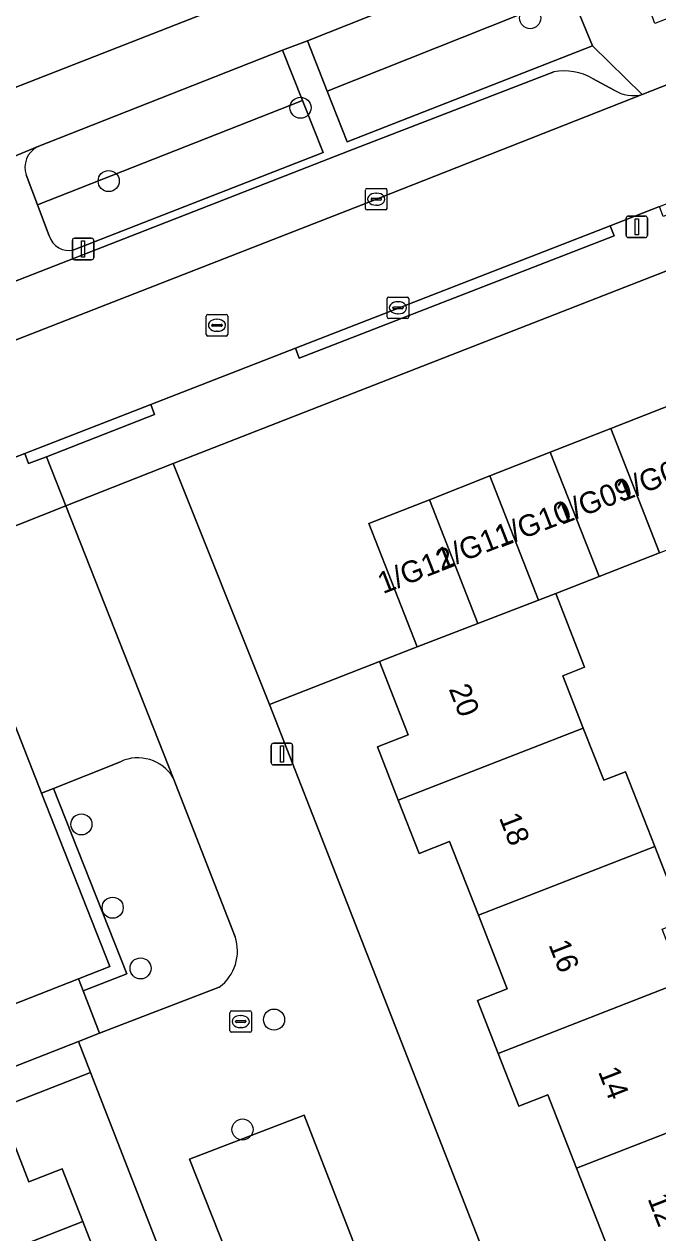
# Model space of a CAD drawing. Extents: x 159680 to 160786, y 387323 to 388340.
# Drawn here: x 160089.5 to 160118.9, y 387851.7 to 387907.8 of the extents above; entities that cross this region are included whole.
import ezdxf

# ---------------------------------------------------------------- set-up
doc = ezdxf.new("R2010")
doc.units = 0
for name, color, linetype in [('IMGEO_Boom', 7, 'Continuous'), ('IMGEO_Erf', 7, 'Continuous'), ('IMGEO_Grasland_overig', 7, 'Continuous'), ('IMGEO_Groenvoorziening', 7, 'Continuous'), ('IMGEO_Haag', 7, 'Continuous'), ('IMGEO_Kolk', 7, 'Continuous'), ('IMGEO_Lichtmast', 7, 'Continuous'), ('IMGEO_Pand', 7, 'Continuous'), ('IMGEO_Pand_nummerreeks', 7, 'Continuous'), ('IMGEO_Parkeervlak_open', 7, 'Continuous'), ('IMGEO_Rijbaan_lokaal_open', 7, 'Continuous'), ('IMGEO_Rioolput', 7, 'Continuous'), ('IMGEO_Voetpad_open', 7, 'Continuous')]:
    doc.layers.add(name, color=color, linetype=linetype)

msp = doc.modelspace()

# ---------------------------------------------------------------- linework, layer by layer
at = {"layer": 'IMGEO_Boom'}
for centre in [(160112.964, 387908.102), (160102.303, 387903.944), (160093.398, 387900.543), (160092.133, 387870.695), (160093.583, 387866.828), (160094.877, 387864.014), (160101.075, 387861.638), (160099.61, 387856.54)]:
    msp.add_circle(centre, 0.489, dxfattribs=at)
at = {"layer": 'IMGEO_Erf'}
msp.add_lwpolyline([(160114.506, 387914.836), (160113.014, 387918.655), (160107.176, 387916.369), (160101.289, 387914.065), (160095.458, 387911.782), (160089.446, 387909.428), (160083.711, 387907.182), (160077.958, 387904.93), (160072.016, 387902.604), (160065.996, 387900.247), (160059.969, 387897.887), (160061.446, 387894.107)], close=True, dxfattribs=at)
for points in [[(160063.739, 387849.344), (160062.722, 387852.054), (160068.423, 387854.192), (160072.479, 387855.713), (160073.356, 387853.373), (160077.546, 387855.006), (160076.648, 387857.311), (160080.474, 387858.801), (160084.279, 387860.283), (160085.174, 387857.985), (160088.474, 387859.271), (160087.498, 387861.772), (160091.99, 387863.525), (160093.454, 387864.097), (160090.286, 387872.143), (160085.896, 387883.295), (160035.948, 387863.765)], [(160118.971, 387883.288), (160116.162, 387882.19), (160114.153, 387881.405), (160115.49, 387877.992), (160114.476, 387877.595), (160115.428, 387875.165), (160116.378, 387872.74), (160117.391, 387873.137), (160118.747, 387869.674), (160120.097, 387866.228)], [(160119.689, 387843.082), (160118.355, 387846.488), (160117.007, 387845.96), (160116.058, 387848.382), (160115.109, 387850.806), (160116.453, 387851.332), (160115.119, 387854.739), (160113.783, 387858.149), (160112.435, 387857.621), (160111.476, 387860.07), (160110.517, 387862.518), (160111.897, 387863.058), (160110.558, 387866.478), (160109.22, 387869.894), (160107.807, 387869.341), (160106.839, 387871.813), (160105.871, 387874.286), (160107.305, 387874.848), (160105.975, 387878.245), (160100.857, 387876.26), (160123.897, 387817.343)], [(160092.553, 387859.189), (160088.342, 387857.548), (160089.686, 387854.104), (160091.242, 387854.711), (160092.194, 387852.273), (160093.145, 387849.835)], [(160114.863, 387801.922), (160092.553, 387859.189)]]:
    msp.add_lwpolyline(points, dxfattribs=at)
at = {"layer": 'IMGEO_Grasland_overig'}
for points in [[(160093.94, 387873.601), (160090.843, 387872.365), (160094.233, 387863.757), (160092.208, 387862.966), (160092.975, 387861.001), (160098.53, 387863.147)], [(160099.269, 387865.479), (160096.392, 387872.85)]]:
    msp.add_lwpolyline(points, dxfattribs=at)
for centre, radius, start, end in [((160094.753, 387871.879), 1.905, 30.6627, 115.2796), ((160097.298, 387864.821), 2.078, 306.3663, 18.4673)]:
    msp.add_arc(centre, radius, start, end, dxfattribs=at)
at = {"layer": 'IMGEO_Groenvoorziening'}
for points in [[(160113.119, 387911.22), (160102.621, 387907.043), (160103.537, 387904.717), (160114.869, 387909.226), (160114.271, 387910.688), (160114.072, 387911.049)], [(160089.569, 387900.826), (160090.092, 387899.443), (160102.39, 387904.285), (160101.469, 387906.609), (160090.08, 387902.125)], [(160091.784, 387897.356), (160103.347, 387901.87), (160102.39, 387904.285), (160090.092, 387899.443), (160090.634, 387898.007)]]:
    msp.add_lwpolyline(points, dxfattribs=at)
for points in [[(160114.869, 387909.226), (160103.537, 387904.717), (160104.463, 387902.364), (160115.857, 387906.811)], [(160090.843, 387872.365), (160090.286, 387872.143), (160093.454, 387864.097), (160091.99, 387863.525), (160092.208, 387862.966), (160094.233, 387863.757)]]:
    msp.add_lwpolyline(points, close=True, dxfattribs=at)
for centre, radius, start, end in [((160090.581, 387901.178), 1.072, 117.8944, 199.1583), ((160091.544, 387898.273), 0.948, 196.2968, 284.6759)]:
    msp.add_arc(centre, radius, start, end, dxfattribs=at)
at = {"layer": 'IMGEO_Haag'}
msp.add_lwpolyline([(160090.843, 387872.365), (160090.286, 387872.143), (160093.454, 387864.097), (160091.99, 387863.525), (160092.208, 387862.966), (160094.233, 387863.757)], close=True, dxfattribs=at)
at = {"layer": 'IMGEO_Kolk'}
for p, q in [((160105.391, 387900.202), (160106.243, 387900.202)), ((160105.316, 387899.276), (160105.316, 387900.128)), ((160105.575, 387899.696), (160105.575, 387899.708)), ((160106.013, 387899.659), (160105.615, 387899.659)), ((160105.618, 387899.745), (160106.016, 387899.745)), ((160105.804, 387899.982), (160105.829, 387899.982)), ((160106.059, 387899.708), (160106.059, 387899.696)), ((160106.317, 387900.128), (160106.317, 387899.276)), ((160106.243, 387899.202), (160105.391, 387899.202)), ((160105.827, 387899.422), (160105.802, 387899.422)), ((160106.325, 387894.237), (160106.325, 387895.089)), ((160106.4, 387895.163), (160107.252, 387895.163)), ((160107.326, 387895.089), (160107.326, 387894.237)), ((160106.584, 387894.657), (160106.584, 387894.669)), ((160107.022, 387894.62), (160106.624, 387894.62)), ((160106.627, 387894.706), (160107.025, 387894.706)), ((160106.813, 387894.943), (160106.838, 387894.943)), ((160107.068, 387894.669), (160107.068, 387894.657)), ((160107.252, 387894.163), (160106.4, 387894.163)), ((160106.836, 387894.383), (160106.811, 387894.383)), ((160099.104, 387862.048), (160099.956, 387862.048)), ((160099.029, 387861.122), (160099.029, 387861.974)), ((160099.288, 387861.542), (160099.288, 387861.554)), ((160099.726, 387861.505), (160099.328, 387861.505)), ((160099.331, 387861.591), (160099.729, 387861.591)), ((160099.517, 387861.828), (160099.542, 387861.828)), ((160099.772, 387861.554), (160099.772, 387861.542)), ((160100.03, 387861.974), (160100.03, 387861.122)), ((160099.956, 387861.048), (160099.104, 387861.048)), ((160099.54, 387861.268), (160099.515, 387861.268))]:
    msp.add_line(p, q, dxfattribs=at)
for points in [[(160105.391, 387900.202), (160106.243, 387900.202)], [(160105.316, 387899.276), (160105.316, 387900.128)], [(160106.317, 387900.128), (160106.317, 387899.276)], [(160106.243, 387899.202), (160105.391, 387899.202)], [(160106.325, 387894.237), (160106.325, 387895.089)], [(160106.4, 387895.163), (160107.252, 387895.163)], [(160107.326, 387895.089), (160107.326, 387894.237)], [(160107.252, 387894.163), (160106.4, 387894.163)], [(160099.104, 387862.048), (160099.956, 387862.048)], [(160099.029, 387861.122), (160099.029, 387861.974)], [(160100.03, 387861.974), (160100.03, 387861.122)], [(160099.956, 387861.048), (160099.104, 387861.048)]]:
    msp.add_lwpolyline(points, dxfattribs=at)
for centre, radius, start, end in [((160105.393, 387900.126), 0.0765, 91.552, 178.448), ((160105.393, 387900.126), 0.0765, 91.552, 178.448), ((160106.241, 387900.126), 0.0765, 1.552, 88.448), ((160106.241, 387900.126), 0.0765, 1.552, 88.448), ((160105.615, 387899.705), 0.0403, 85.8775, 175.7526), ((160105.612, 387899.695), 0.0366, 178.938, 274.7102), ((160106.016, 387899.702), 0.043, 264.8664, 352.4533), ((160106.02, 387899.707), 0.0386, 1.7309, 96.639), ((160105.393, 387899.278), 0.0765, 181.552, 268.448), ((160105.393, 387899.278), 0.0765, 181.552, 268.448), ((160106.241, 387899.278), 0.0765, 271.552, 358.448), ((160106.241, 387899.278), 0.0765, 271.552, 358.448), ((160106.402, 387895.087), 0.0765, 91.552, 178.448), ((160106.402, 387895.087), 0.0765, 91.552, 178.448), ((160107.25, 387895.087), 0.0765, 1.552, 88.448), ((160107.25, 387895.087), 0.0765, 1.552, 88.448), ((160106.624, 387894.666), 0.0403, 85.8775, 175.7526), ((160106.621, 387894.656), 0.0366, 178.938, 274.7102), ((160107.025, 387894.663), 0.043, 264.8664, 352.4533), ((160107.029, 387894.668), 0.0386, 1.7309, 96.639), ((160106.402, 387894.239), 0.0765, 181.552, 268.448), ((160106.402, 387894.239), 0.0765, 181.552, 268.448), ((160107.25, 387894.239), 0.0765, 271.552, 358.448), ((160107.25, 387894.239), 0.0765, 271.552, 358.448), ((160099.106, 387861.972), 0.0765, 91.552, 178.448), ((160099.106, 387861.972), 0.0765, 91.552, 178.448), ((160099.954, 387861.972), 0.0765, 1.552, 88.448), ((160099.954, 387861.972), 0.0765, 1.552, 88.448), ((160099.328, 387861.551), 0.0403, 85.8775, 175.7526), ((160099.325, 387861.541), 0.0366, 178.938, 274.7102), ((160099.729, 387861.548), 0.043, 264.8664, 352.4533), ((160099.733, 387861.553), 0.0386, 1.7309, 96.639), ((160099.106, 387861.124), 0.0765, 181.552, 268.448), ((160099.106, 387861.124), 0.0765, 181.552, 268.448), ((160099.954, 387861.124), 0.0765, 271.552, 358.448), ((160099.954, 387861.124), 0.0765, 271.552, 358.448)]:
    msp.add_arc(centre, radius, start, end, dxfattribs=at)
for centre, major_axis, ratio, start_param, end_param in [((160105.803, 387899.702), (-0.387, 0.002), 0.722429, 4.712389, 7.853982), ((160105.828, 387899.702), (-0.39, 0.002), 0.717154, 1.570796, 4.712389), ((160106.812, 387894.663), (-0.387, 0.002), 0.722429, 4.712389, 7.853982), ((160106.837, 387894.663), (-0.39, 0.002), 0.717154, 1.570796, 4.712389), ((160099.516, 387861.548), (-0.387, 0.002), 0.722429, 4.712389, 7.853982), ((160099.541, 387861.548), (-0.39, 0.002), 0.717154, 1.570796, 4.712389)]:
    msp.add_ellipse(centre, major_axis=major_axis, ratio=ratio, start_param=start_param, end_param=end_param, dxfattribs=at)
at = {"layer": 'IMGEO_Lichtmast'}
for p, q in [((160117.417, 387898.019), (160117.417, 387898.819)), ((160117.417, 387898.819), (160117.417, 387898.019)), ((160117.517, 387898.919), (160118.307, 387898.919)), ((160118.307, 387898.919), (160117.517, 387898.919)), ((160118.407, 387898.819), (160118.407, 387898.019)), ((160118.407, 387898.019), (160118.407, 387898.819)), ((160118.307, 387897.919), (160117.517, 387897.919)), ((160117.517, 387897.919), (160118.307, 387897.919)), ((160091.711, 387896.988), (160091.711, 387897.788)), ((160091.711, 387897.788), (160091.711, 387896.988)), ((160091.811, 387897.888), (160092.601, 387897.888)), ((160092.601, 387897.888), (160091.811, 387897.888)), ((160092.701, 387897.788), (160092.701, 387896.988)), ((160092.701, 387896.988), (160092.701, 387897.788)), ((160092.601, 387896.888), (160091.811, 387896.888)), ((160091.811, 387896.888), (160092.601, 387896.888)), ((160100.946, 387873.558), (160100.946, 387874.358)), ((160100.946, 387874.358), (160100.946, 387873.558)), ((160101.046, 387874.458), (160101.836, 387874.458)), ((160101.836, 387874.458), (160101.046, 387874.458)), ((160101.936, 387874.358), (160101.936, 387873.558)), ((160101.936, 387873.558), (160101.936, 387874.358)), ((160101.836, 387873.458), (160101.046, 387873.458)), ((160101.046, 387873.458), (160101.836, 387873.458))]:
    msp.add_line(p, q, dxfattribs=at)
for points in [[(160117.837, 387898.794), (160117.987, 387898.794), (160117.987, 387898.044), (160117.837, 387898.044), (160117.837, 387898.794)], [(160092.131, 387897.763), (160092.281, 387897.763), (160092.281, 387897.013), (160092.131, 387897.013), (160092.131, 387897.763)], [(160101.366, 387874.333), (160101.516, 387874.333), (160101.516, 387873.583), (160101.366, 387873.583), (160101.366, 387874.333)]]:
    msp.add_lwpolyline(points, dxfattribs=at)
for centre, start, end in [((160117.517, 387898.819), 90, 180), ((160117.517, 387898.819), 90, 180), ((160118.307, 387898.819), 0, 90), ((160118.307, 387898.819), 360, 90), ((160117.517, 387898.019), 180, 270), ((160117.517, 387898.019), 180, 270), ((160118.307, 387898.019), 270, 0), ((160118.307, 387898.019), 270, 0), ((160091.811, 387897.788), 90, 180), ((160091.811, 387897.788), 90, 180), ((160092.601, 387897.788), 0, 90), ((160092.601, 387897.788), 360, 90), ((160091.811, 387896.988), 180, 270), ((160091.811, 387896.988), 180, 270), ((160092.601, 387896.988), 270, 0), ((160092.601, 387896.988), 270, 0), ((160101.046, 387874.358), 90, 180), ((160101.046, 387874.358), 90, 180), ((160101.836, 387874.358), 0, 90), ((160101.836, 387874.358), 360, 90), ((160101.046, 387873.558), 180, 270), ((160101.046, 387873.558), 180, 270), ((160101.836, 387873.558), 270, 0), ((160101.836, 387873.558), 270, 0)]:
    msp.add_arc(centre, 0.1, start, end, dxfattribs=at)
at = {"layer": 'IMGEO_Pand'}
for points in [[(160121.779, 387884.387), (160119.513, 387890.164), (160116.706, 387889.062), (160118.971, 387883.288)], [(160118.971, 387883.288), (160116.706, 387889.062), (160113.898, 387887.961), (160116.162, 387882.19)], [(160116.162, 387882.19), (160113.898, 387887.961), (160111.09, 387886.86), (160113.351, 387881.096), (160114.153, 387881.405)], [(160108.283, 387885.758), (160110.536, 387880.013), (160113.351, 387881.096), (160111.09, 387886.86)], [(160107.721, 387878.929), (160110.536, 387880.013), (160108.283, 387885.758), (160105.475, 387884.657)], [(160114.153, 387881.405), (160113.351, 387881.096), (160110.536, 387880.013), (160107.721, 387878.929), (160105.975, 387878.245), (160107.305, 387874.848), (160105.871, 387874.286), (160106.839, 387871.813), (160115.428, 387875.165), (160114.476, 387877.595), (160115.49, 387877.992)], [(160115.428, 387875.165), (160106.839, 387871.813), (160107.807, 387869.341), (160109.22, 387869.894), (160110.558, 387866.478), (160118.747, 387869.674), (160117.391, 387873.137), (160116.378, 387872.74)], [(160118.747, 387869.674), (160110.558, 387866.478), (160111.897, 387863.058), (160110.517, 387862.518), (160111.476, 387860.07), (160120.032, 387863.41), (160119.084, 387865.831), (160120.097, 387866.228)], [(160121.046, 387863.806), (160120.032, 387863.41), (160111.476, 387860.07), (160112.435, 387857.621), (160113.783, 387858.149), (160115.119, 387854.739), (160123.34, 387857.949)], [(160092.208, 387862.966), (160091.99, 387863.525), (160087.498, 387861.772), (160088.474, 387859.271), (160088.483, 387859.248), (160091.996, 387860.619), (160092.975, 387861.001)], [(160092.194, 387852.273), (160091.242, 387854.711), (160089.686, 387854.104), (160088.342, 387857.548), (160083.685, 387855.731), (160080.218, 387854.378), (160082.517, 387848.488)], [(160123.34, 387857.949), (160115.119, 387854.739), (160116.453, 387851.332), (160115.109, 387850.806), (160116.058, 387848.382), (160124.61, 387851.721), (160123.66, 387854.147), (160124.674, 387854.543)], [(160091.638, 387849.247), (160093.145, 387849.835), (160092.194, 387852.273), (160082.517, 387848.488), (160083.471, 387846.043), (160083.843, 387845.091), (160084.855, 387845.486), (160085.804, 387843.054), (160092.963, 387845.852)]]:
    msp.add_lwpolyline(points, close=True, dxfattribs=at)
at = {"layer": 'IMGEO_Parkeervlak_open'}
for points in [[(160114.064, 387905.61), (160104.557, 387901.943), (160056.569, 387883.223), (160005.588, 387863.282)], [(160116.866, 387904.755), (160115.86, 387905.295)], [(160105.478, 387899.569), (160118.168, 387904.562)], [(160003.091, 387859.574), (160004.237, 387860.02), (160057.495, 387880.852), (160105.478, 387899.569)], [(160091.41, 387885.467), (160085.896, 387883.295), (160090.286, 387872.143), (160090.843, 387872.365), (160093.94, 387873.601)], [(160096.392, 387872.85), (160091.41, 387885.467)]]:
    msp.add_lwpolyline(points, dxfattribs=at)
for points in [[(160140.579, 387898.426), (160141.997, 387898.986), (160139.873, 387904.403), (160096.393, 387887.443), (160100.857, 387876.26), (160105.975, 387878.245), (160107.721, 387878.929), (160105.475, 387884.657), (160108.283, 387885.758), (160111.09, 387886.86), (160113.898, 387887.961), (160116.706, 387889.062), (160119.513, 387890.164), (160122.321, 387891.265), (160123.816, 387891.851), (160126.61, 387892.947), (160129.404, 387894.043), (160132.198, 387895.139), (160134.991, 387896.234), (160137.785, 387897.33)], [(160097.152, 387855.157), (160110.962, 387820.33), (160116.035, 387822.277), (160102.468, 387857.198)]]:
    msp.add_lwpolyline(points, close=True, dxfattribs=at)
for centre, radius, start, end in [((160114.55, 387903.105), 2.551, 59.1155, 100.9887), ((160117.753, 387906.254), 1.742, 239.368, 283.7684), ((160094.753, 387871.879), 1.905, 30.6627, 115.2796)]:
    msp.add_arc(centre, radius, start, end, dxfattribs=at)
at = {"layer": 'IMGEO_Rijbaan_lokaal_open'}
for points in [[(160136.795, 387911.888), (160118.168, 387904.562), (160105.478, 387899.569), (160057.495, 387880.852), (160004.237, 387860.02), (160003.091, 387859.574), (160000, 387858.37), (159981.294, 387851.087), (159982.917, 387846.434), (160000, 387853.068), (160013.528, 387858.321), (160018.212, 387860.145), (160023.216, 387862.094), (160029.506, 387864.544), (160059.275, 387876.138), (160089.502, 387887.898), (160095.351, 387890.173), (160102.067, 387892.786), (160116.683, 387898.471), (160118.964, 387899.358), (160138.256, 387907.046), (160138.953, 387907.297), (160142.807, 387908.712)], [(160100.857, 387876.26), (160096.393, 387887.443), (160091.41, 387885.467), (160096.392, 387872.85), (160099.269, 387865.479)], [(160118.155, 387813.486), (160122.055, 387814.989), (160124.437, 387815.962), (160123.897, 387817.343), (160100.857, 387876.26)], [(160098.53, 387863.147), (160092.975, 387861.001), (160091.996, 387860.619), (160092.553, 387859.189), (160114.863, 387801.922), (160119.932, 387789.037), (160125.07, 387791.096), (160119.845, 387804.126), (160119.635, 387804.679), (160116.755, 387803.575), (160116.345, 387804.718), (160119.188, 387805.843), (160117.226, 387810.956)]]:
    msp.add_lwpolyline(points, dxfattribs=at)
msp.add_lwpolyline([(160102.468, 387857.198), (160116.035, 387822.277), (160110.962, 387820.33), (160097.152, 387855.157)], close=True, dxfattribs=at)
msp.add_arc((160097.298, 387864.821), 2.078, 306.3663, 18.4673, dxfattribs=at)
at = {"layer": 'IMGEO_Rioolput'}
for p, q in [((160097.924, 387893.425), (160097.924, 387894.277)), ((160097.999, 387894.351), (160098.851, 387894.351)), ((160098.412, 387894.131), (160098.437, 387894.131)), ((160098.925, 387894.277), (160098.925, 387893.425)), ((160098.183, 387893.845), (160098.183, 387893.857)), ((160098.621, 387893.808), (160098.223, 387893.808)), ((160098.226, 387893.894), (160098.624, 387893.894)), ((160098.435, 387893.571), (160098.41, 387893.571)), ((160098.667, 387893.857), (160098.667, 387893.845)), ((160098.851, 387893.351), (160097.999, 387893.351))]:
    msp.add_line(p, q, dxfattribs=at)
for points in [[(160097.924, 387893.425), (160097.924, 387894.277)], [(160097.999, 387894.351), (160098.851, 387894.351)], [(160098.925, 387894.277), (160098.925, 387893.425)], [(160098.851, 387893.351), (160097.999, 387893.351)]]:
    msp.add_lwpolyline(points, dxfattribs=at)
for centre, radius, start, end in [((160098.001, 387894.275), 0.0765, 91.552, 178.448), ((160098.001, 387894.275), 0.0765, 91.552, 178.448), ((160098.849, 387894.275), 0.0765, 1.552, 88.448), ((160098.849, 387894.275), 0.0765, 1.552, 88.448), ((160098.001, 387893.427), 0.0765, 181.552, 268.448), ((160098.001, 387893.427), 0.0765, 181.552, 268.448), ((160098.223, 387893.854), 0.0403, 85.8775, 175.7526), ((160098.22, 387893.844), 0.0366, 178.938, 274.7102), ((160098.624, 387893.851), 0.043, 264.8664, 352.4533), ((160098.628, 387893.856), 0.0386, 1.7309, 96.639), ((160098.849, 387893.427), 0.0765, 271.552, 358.448), ((160098.849, 387893.427), 0.0765, 271.552, 358.448)]:
    msp.add_arc(centre, radius, start, end, dxfattribs=at)
for centre, major_axis, ratio, start_param, end_param in [((160098.411, 387893.851), (-0.387, 0.002), 0.722429, 4.712389, 7.853982), ((160098.436, 387893.851), (-0.39, 0.002), 0.717154, 1.570796, 4.712389)]:
    msp.add_ellipse(centre, major_axis=major_axis, ratio=ratio, start_param=start_param, end_param=end_param, dxfattribs=at)
at = {"layer": 'IMGEO_Voetpad_open'}
for points in [[(160114.072, 387911.049), (160114.271, 387910.688), (160114.869, 387909.226), (160115.857, 387906.811), (160118.168, 387904.562), (160136.795, 387911.888), (160140.836, 387913.368), (160142.084, 387913.853), (160140.13, 387916.234), (160120.676, 387908.594), (160118.757, 387907.847), (160118.086, 387909.722), (160117.335, 387911.726), (160116.002, 387915.162), (160115.897, 387915.38), (160115.683, 387915.296), (160114.506, 387914.836), (160061.446, 387894.107), (160060.118, 387893.588), (160001.03, 387870.503), (160000, 387870.101), (159999.652, 387869.965), (160000, 387869.051), (160001.74, 387864.48)], [(160101.469, 387906.609), (160102.621, 387907.043), (160113.119, 387911.22)], [(160118.168, 387904.562), (160115.857, 387906.811), (160104.463, 387902.364), (160103.537, 387904.717), (160102.621, 387907.043), (160101.469, 387906.609), (160102.39, 387904.285), (160103.347, 387901.87), (160091.784, 387897.356)], [(160087.197, 387900.943), (160090.08, 387902.125), (160101.469, 387906.609)], [(160005.14, 387864.473), (160005.588, 387863.282), (160056.569, 387883.223), (160104.557, 387901.943), (160114.064, 387905.61)], [(160115.86, 387905.295), (160116.866, 387904.755)], [(160090.08, 387902.125), (160087.197, 387900.943)], [(160090.092, 387899.443), (160089.569, 387900.826)], [(160090.634, 387898.007), (160090.092, 387899.443)], [(160070.559, 387850.515), (160080.218, 387854.378), (160083.685, 387855.731), (160088.342, 387857.548), (160092.553, 387859.189), (160091.996, 387860.619), (160088.483, 387859.248), (160088.474, 387859.271), (160085.174, 387857.985), (160085.335, 387857.571), (160081.527, 387856.088), (160077.705, 387854.599), (160077.546, 387855.006), (160073.356, 387853.373), (160073.545, 387852.869), (160069.523, 387851.36)]]:
    msp.add_lwpolyline(points, dxfattribs=at)
for points in [[(160139.873, 387904.403), (160145.167, 387906.383), (160143.935, 387909.124), (160142.807, 387908.712), (160138.953, 387907.297), (160139.187, 387906.687), (160119.143, 387898.892), (160118.964, 387899.358), (160116.683, 387898.471), (160116.862, 387898.005), (160102.246, 387892.32), (160102.067, 387892.786), (160095.351, 387890.173), (160095.53, 387889.707), (160090.509, 387887.754), (160091.41, 387885.467), (160096.393, 387887.443)], [(160116.683, 387898.471), (160102.067, 387892.786), (160102.246, 387892.32), (160116.862, 387898.005)], [(160095.53, 387889.707), (160095.351, 387890.173), (160089.502, 387887.898), (160089.681, 387887.432), (160090.509, 387887.754)], [(160085.896, 387883.295), (160091.41, 387885.467), (160090.509, 387887.754), (160089.681, 387887.432), (160089.502, 387887.898), (160059.275, 387876.138), (160029.506, 387864.544), (160029.686, 387864.078), (160024.281, 387861.973), (160025.23, 387859.629), (160030.234, 387861.596), (160034.966, 387863.392), (160040.087, 387850.124), (160041.055, 387850.499), (160040.271, 387852.536), (160035.948, 387863.765)]]:
    msp.add_lwpolyline(points, close=True, dxfattribs=at)
for centre, radius, start, end in [((160114.55, 387903.105), 2.551, 59.1155, 100.9887), ((160117.753, 387906.254), 1.742, 239.368, 283.7684), ((160090.581, 387901.178), 1.072, 117.8944, 199.1583), ((160091.544, 387898.273), 0.948, 196.2968, 284.6759)]:
    msp.add_arc(centre, radius, start, end, dxfattribs=at)

# ---------------------------------------------------------------- texts
at = {"layer": 'IMGEO_Pand_nummerreeks'}
for s, rotation, p in [('1/G08', 21.3596, (160117.218, 387885.646)), ('1/G09', 21.3596, (160114.41, 387884.579)), ('1/G10', 21.3596, (160111.574, 387883.518)), ('1/G11', 21.3596, (160108.861, 387882.493)), ('1/G12', 21.3596, (160106.13, 387881.375)), ('20', 291.3253, (160109.172, 387876.983)), ('18', 291.3253, (160111.505, 387871.006)), ('16', 291.3253, (160113.804, 387865.117)), ('14', 291.3253, (160116.104, 387859.226)), ('12', 291.3253, (160118.403, 387853.336))]:
    msp.add_text(s, height=1, rotation=rotation, dxfattribs=at).set_placement(p)

doc.saveas('drawing.dxf')
